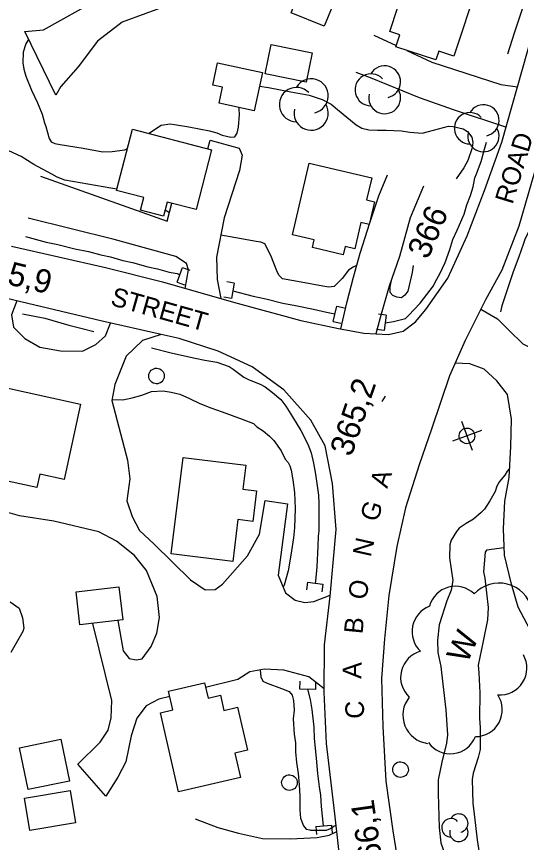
# Model space of a CAD drawing. Extents: x 287698 to 290158, y 5234163 to 5237182.
# Drawn here: x 289144.9 to 289209.7, y 5235213.3 to 5235319.3 of the extents above; entities that cross this region are included whole.
import ezdxf

# ---------------------------------------------------------------- set-up
doc = ezdxf.new("R2010")
doc.units = 0
for name, color, linetype in [('Niveau 19', 7, 'Continuous'), ('Niveau 2', 7, 'Continuous'), ('Niveau 21', 7, 'Continuous'), ('Niveau 26', 7, 'Continuous'), ('Niveau 3', 7, 'Continuous'), ('Niveau 31', 7, 'Continuous'), ('Niveau 36', 7, 'Continuous'), ('Niveau 4', 7, 'Continuous'), ('Niveau 44', 7, 'Continuous')]:
    doc.layers.add(name, color=color, linetype=linetype)

msp = doc.modelspace()

# ---------------------------------------------------------------- linework, layer by layer
at = {"layer": 'Niveau 19'}
for points in [[(289146.01, 5235317.4), (289148.4, 5235317.63), (289155.48, 5235321.6), (289160.11, 5235323.44), (289163.67, 5235324.76), (289168.6, 5235326.29), (289174.05, 5235327.16), (289180.26, 5235328.76), (289185.83, 5235330.16), (289190.21, 5235331.86), (289194.25, 5235334.05), (289197.77, 5235336.24), (289201.86, 5235338.72), (289203.84, 5235339.99)], [(289206, 5235336.43), (289203.14, 5235335.61), (289200.84, 5235333.2), (289197.88, 5235330.88), (289193.81, 5235328.2), (289186.22, 5235325.01), (289179.71, 5235323.7), (289171.46, 5235322.03), (289164.6, 5235320.8), (289158.5, 5235318.59), (289155.33, 5235316.16), (289152.88, 5235312.84), (289150.63, 5235310.35), (289150.01, 5235309.23), (289146.01, 5235317.4)], [(289190.86, 5235316.93), (289193.72, 5235315.6)], [(289195.08, 5235314.97), (289198.29, 5235313.47), (289207.15, 5235310.59), (289209.3, 5235310.31)], [(289207.81, 5235305.1), (289201.2, 5235307.29), (289196.71, 5235308.9), (289190.42, 5235311.45), (289188.59, 5235312.14)], [(289169.52, 5235302.33), (289169.82, 5235303.44), (289173.53, 5235302.4), (289173.91, 5235301.52), (289173.58, 5235299.55), (289171.62, 5235293.48), (289170.64, 5235288.41), (289170.73, 5235285.57), (289171.17, 5235283.11)], [(289186.58, 5235279.24), (289187.38, 5235282.58), (289188.22, 5235285.84), (289189.08, 5235288.96), (289190.31, 5235292.84), (289191.47, 5235296.3), (289192.61, 5235299)], [(289148.01, 5235298.84), (289164.31, 5235293.04), (289164.9, 5235295.34)], [(289197.23, 5235297.53), (289195.52, 5235293.49), (289194.14, 5235288.51), (289192.79, 5235284.69), (289191.77, 5235281.11), (289191.11, 5235278.59)], [(289204.57, 5235281.75), (289206.71, 5235280.5), (289208.23, 5235279.01), (289209.98, 5235277.28), (289212.6, 5235276.03), (289215.06, 5235275.21), (289219.56, 5235274.37), (289224.13, 5235273.77), (289227.08, 5235273.84), (289230.13, 5235274.3), (289233.79, 5235275.38), (289237.31, 5235276.79), (289242.73, 5235279.77), (289248.54, 5235282.99), (289253.56, 5235285.34), (289257.91, 5235287.41), (289264.17, 5235290.09), (289267.68, 5235292.29), (289269.48, 5235293.82)], [(289166.62, 5235284.41), (289167.05, 5235286.79), (289166.77, 5235287.63), (289165.4, 5235288.52), (289157.5, 5235290.69), (289146.45, 5235293.45)], [(289144.98, 5235282.81), (289144.29, 5235281.04), (289144.55, 5235279.43), (289146.02, 5235277.99), (289147.96, 5235276.86), (289150.59, 5235276.4), (289153.44, 5235276.38), (289155.15, 5235277.22), (289156.38, 5235278.32), (289157.02, 5235279.95)], [(289163.52, 5235278.5), (289161.11, 5235277.73), (289159.04, 5235275.7), (289157.59, 5235272.1), (289157.17, 5235270.04), (289159.19, 5235262.37), (289159.48, 5235259.98), (289159.1, 5235257.13), (289159.82, 5235255.13), (289160.73, 5235253.35), (289162.61, 5235251.57), (289167.31, 5235247.01), (289169.17, 5235245.74), (289170.44, 5235245.77), (289171.39, 5235246.45), (289174.63, 5235250.1), (289176.14, 5235252.86), (289176.9, 5235257.2), (289179.77, 5235256.75), (289178.56, 5235247.62), (289179.5, 5235245.33), (289180.74, 5235244.4), (289181.98, 5235244.08), (289183.12, 5235244.22), (289185.24, 5235245.05)], [(289232.57, 5235211.58), (289227.76, 5235218.58), (289224.07, 5235223.68), (289220.24, 5235228.03), (289217.23, 5235231.65), (289214.46, 5235235.29), (289212.4, 5235238.04), (289210.9, 5235240.6), (289209.38, 5235243.49), (289208.5, 5235246.43), (289207.63, 5235250.16), (289207.48, 5235253.53), (289207.66, 5235257.1), (289208.2, 5235260.15), (289208.45, 5235264.13), (289208.52, 5235267.65), (289208.02, 5235270.78), (289206.62, 5235272.53), (289205, 5235274.04), (289203.18, 5235274.74), (289201.27, 5235274.81)], [(289157.97, 5235241.78), (289158.65, 5235237.91), (289159.41, 5235236.89), (289160.31, 5235236.73), (289161.07, 5235236.88), (289162.24, 5235238.46), (289162.97, 5235240.14), (289163.33, 5235242.19), (289163.01, 5235244.86), (289161.63, 5235248.21), (289160.12, 5235250.12), (289157.8, 5235251.95), (289155.52, 5235253.17), (289149.72, 5235254.52), (289145.34, 5235255.23), (289142.59, 5235255.98)], [(289164.63, 5235232.04), (289163.23, 5235231.7), (289161.59, 5235230.83), (289160.39, 5235229.24), (289159.65, 5235226.97), (289158.98, 5235223.66), (289157.98, 5235221.66), (289156.41, 5235219.22), (289152.82, 5235223.36), (289155.67, 5235226.15), (289156.71, 5235227.69), (289157.12, 5235229.31), (289157.2, 5235231.51), (289154.76, 5235241.41)], [(289184.46, 5235233.02), (289182.51, 5235234.56), (289179.27, 5235235.41), (289176.78, 5235235.53), (289174.91, 5235235.19), (289173.35, 5235234.2), (289169.22, 5235233.18)], [(289167.91, 5235216.32), (289170.8, 5235215.22), (289173.47, 5235214.5), (289176.56, 5235213.8), (289180.15, 5235213.75), (289183.57, 5235213.94), (289185.09, 5235214.24), (289186.09, 5235214.7)]]:
    msp.add_lwpolyline(points, dxfattribs=at)
at = {"layer": 'Niveau 2'}
for points in [[(289146.54, 5235316.31), (289146.41, 5235316.23), (289146.15, 5235315.8), (289145.82, 5235314.74), (289145.76, 5235313.37), (289145.89, 5235312.58), (289146.14, 5235311.68), (289146.85, 5235309.85), (289147.62, 5235308.23), (289148.24, 5235306.78), (289148.53, 5235305.66), (289148.71, 5235305.18), (289149.15, 5235303.68), (289149.4, 5235303.23), (289149.85, 5235303.01), (289150.54, 5235302.89), (289153.52, 5235302.4), (289156.02, 5235301.96), (289157.22, 5235301.99), (289158.86, 5235302.19), (289159.2, 5235302.37)], [(289176.16, 5235310.39), (289177.31, 5235310.19), (289180.18, 5235309.64), (289182.52, 5235309.23), (289184.19, 5235308.67), (289185.38, 5235308.05), (289186.18, 5235307.38), (289188.57, 5235305.4), (289189.29, 5235304.99), (289190.21, 5235304.79), (289191.31, 5235304.71), (289192.43, 5235304.72), (289194.39, 5235304.64), (289195.45, 5235304.47), (289197.03, 5235304.33), (289197.86, 5235304.55), (289200.42, 5235305.24), (289201.01, 5235305.22), (289202.33, 5235304.9), (289202.88, 5235304.56), (289203.44, 5235303.81), (289203.57, 5235303.16), (289203.45, 5235302.47), (289202.91, 5235300.82), (289202.38, 5235299.9), (289201.43, 5235298.5)], [(289161.9, 5235304.32), (289163.51, 5235305.39), (289164.67, 5235305.55), (289165.23, 5235305.47), (289167.08, 5235305.15), (289169.72, 5235304.66), (289170.66, 5235304.39), (289171.36, 5235304.07), (289172.49, 5235303.81), (289172.99, 5235303.86), (289173.3, 5235304.36), (289173.47, 5235305.1), (289173.6, 5235306.74), (289173.54, 5235307.44), (289173.55, 5235307.62)], [(289157.83, 5235297.14), (289157.06, 5235297.27), (289154.12, 5235297.79), (289151.15, 5235298.33), (289150.16, 5235298.69), (289149.48, 5235299.07), (289147.18, 5235300.31), (289145.55, 5235301.33), (289143.98, 5235302.07), (289143.4, 5235302.17), (289141.82, 5235302.38)], [(289164.59, 5235294.12), (289164.04, 5235294.46)], [(289188.63, 5235287.34), (289188.2, 5235287.15), (289187.6, 5235286.75), (289186.76, 5235285.69), (289185.73, 5235284.68), (289185.04, 5235284.58), (289184.29, 5235284.71), (289181.52, 5235285.2), (289179.12, 5235285.66), (289178.65, 5235286.13), (289178.38, 5235286.66), (289177.63, 5235288.64), (289176.82, 5235290.15), (289176.33, 5235290.34), (289175.72, 5235290.44), (289173.1, 5235290.91), (289171.19, 5235291.24)], [(289195.91, 5235287.34), (289195.75, 5235286.45), (289195.19, 5235284.07), (289194.81, 5235283.54), (289194.39, 5235283.21), (289193.79, 5235283.3), (289193.3, 5235283.51), (289192.92, 5235283.9), (289192.95, 5235284.62), (289193.13, 5235285.66)], [(289157.19, 5235270.14), (289158.61, 5235270.11), (289159.79, 5235270.36), (289161.03, 5235270.72), (289162.27, 5235271.19), (289163.79, 5235271.28), (289164.81, 5235271.1), (289165.94, 5235270.82), (289167.17, 5235270.3), (289168.5, 5235269.66), (289169.9, 5235269.09), (289171.35, 5235268.57), (289173.93, 5235267.65), (289175.39, 5235267.07), (289175.81, 5235266.65), (289176.63, 5235266.12), (289177.45, 5235265.46), (289178.01, 5235264.88), (289178.92, 5235263.58), (289179.44, 5235262.51), (289179.82, 5235262.08), (289180.06, 5235261.63), (289180.21, 5235261.1), (289180.44, 5235259.86), (289180.64, 5235258.22), (289180.74, 5235256.15), (289180.65, 5235253.67), (289180.5, 5235252.38), (289180.17, 5235250.18), (289179.82, 5235248.17), (289179.33, 5235246.31), (289179.19, 5235246.07)], [(289208.27, 5235261.29), (289207.98, 5235260.97), (289207.67, 5235260.46), (289206.98, 5235259.62), (289206.64, 5235259.01), (289206.41, 5235258.36), (289205.75, 5235257.16), (289205.05, 5235256.06), (289204.63, 5235255.63), (289203.65, 5235254.81), (289202.68, 5235254.25), (289201.78, 5235253.65), (289201.46, 5235253.22), (289200.75, 5235252.09), (289200.59, 5235251.51), (289200.57, 5235249.81)], [(289207.59, 5235251.12), (289205.29, 5235250.82), (289205.14, 5235250.55), (289204.92, 5235248.01), (289205.1, 5235247.21), (289205.51, 5235243.45), (289205.44, 5235241.87), (289204.87, 5235239.14), (289204.26, 5235236.07), (289204.31, 5235235.06), (289204.44, 5235232.49), (289204.4, 5235229.23), (289204.5, 5235228), (289204.48, 5235225.24), (289204.25, 5235224.18), (289203.58, 5235222.2), (289203.48, 5235221.38), (289203.57, 5235218.33), (289203.71, 5235216.91), (289204.12, 5235213.63), (289204.62, 5235210.31)], [(289200.57, 5235249.81), (289200.97, 5235246.93), (289200.76, 5235245.67), (289200.2, 5235244.32), (289199.23, 5235241.21), (289199.01, 5235239.26), (289199.08, 5235237.68), (289199.45, 5235235.89), (289199.72, 5235233.63), (289200.08, 5235230.3), (289200.3, 5235227.1), (289200.19, 5235226.02), (289199.57, 5235223.61), (289199.1, 5235221.34), (289199.09, 5235219.56), (289199.25, 5235215.2), (289199.46, 5235213.25), (289199.95, 5235211.79), (289201.11, 5235208.93), (289201.86, 5235207.41), (289203.6, 5235202.92), (289204.31, 5235200.46), (289204.35, 5235200.3)], [(289144.15, 5235244.19), (289145.28, 5235243.37), (289145.73, 5235242.14), (289145.9, 5235240.82), (289145.74, 5235240.36), (289144.23, 5235237.67)], [(289176.24, 5235235.43), (289176.32, 5235234.55), (289176.57, 5235234), (289177.16, 5235233.75), (289178.98, 5235233.05), (289179.97, 5235232.69), (289180.33, 5235232.2), (289180.52, 5235231.52), (289180.62, 5235230.26), (289180.49, 5235229.18), (289180.61, 5235227.21), (289180.76, 5235226.09), (289180.79, 5235224.91), (289180.92, 5235223.54), (289181.12, 5235222.13), (289181.25, 5235220.68), (289181.32, 5235219.25), (289181.33, 5235217.44), (289181.43, 5235216.41), (289181.8, 5235215.43), (289182.14, 5235215), (289182.64, 5235214.89), (289182.72, 5235214.88)], [(289182.72, 5235214.88), (289184.75, 5235214.85), (289185.28, 5235215.08), (289185.7, 5235215.39), (289186, 5235215.51)]]:
    msp.add_lwpolyline(points, dxfattribs=at)
at = {"layer": 'Niveau 21'}
for points in [[(289144.32, 5235289.83), (289156.39, 5235287.08), (289163.7, 5235285.24), (289172.81, 5235282.64), (289181.47, 5235280.28), (289186.29, 5235279.29), (289189.57, 5235278.69), (289192.73, 5235278.48), (289194.61, 5235278.94), (289196.2, 5235280.12), (289197.52, 5235281.71), (289200.34, 5235285.72), (289202.81, 5235291.18), (289205.07, 5235296.98), (289207.26, 5235303.19), (289210.59, 5235314.83), (289214.72, 5235329.25), (289218.08, 5235342.45), (289220.96, 5235352.33)], [(289226.38, 5235348.16), (289223.99, 5235339.58), (289221, 5235330.32), (289217.82, 5235320.23), (289214.91, 5235310.67), (289211.96, 5235300.96), (289209.46, 5235292.42), (289207.26, 5235286.74), (289205.17, 5235282.94), (289202.55, 5235277.74), (289200.56, 5235273.18), (289198.27, 5235266.47), (289196.66, 5235261.76), (289194.9, 5235256.26), (289193.78, 5235251.28), (289192.77, 5235244.98), (289192.22, 5235239.43), (289191.81, 5235234.33), (289191.98, 5235228.18), (289192.39, 5235221.16), (289193.28, 5235214.79), (289194.63, 5235206.23)], [(289186.64, 5235209.72), (289185.84, 5235216.95), (289184.74, 5235226), (289184.46, 5235232.59), (289184.49, 5235238.65), (289185.23, 5235244.92), (289186.01, 5235253.46), (289185.52, 5235259.35), (289184.57, 5235264.19), (289182.73, 5235267.5), (289179.3, 5235271.41), (289175.23, 5235274.36), (289170.85, 5235276.38), (289165.82, 5235277.99), (289163.52, 5235278.5), (289155.93, 5235280.19), (289139.35, 5235284.16)]]:
    msp.add_lwpolyline(points, dxfattribs=at)
at = {"layer": 'Niveau 26'}
for p, q in [((289165.59, 5235285.2), (289166.28, 5235287.1)), ((289166.28, 5235287.1), (289167.22, 5235286.76)), ((289165.59, 5235285.2), (289166.53, 5235284.86)), ((289172.92, 5235285.09), (289171.94, 5235285.27)), ((289172.92, 5235285.09), (289172.56, 5235283.11)), ((289172.56, 5235283.11), (289171.57, 5235283.29)), ((289185.61, 5235280.18), (289186.08, 5235282.14)), ((289186.08, 5235282.14), (289187.05, 5235281.91)), ((289192.43, 5235281), (289191.44, 5235281.13)), ((289192.43, 5235281), (289192.17, 5235279)), ((289185.61, 5235280.18), (289186.58, 5235279.94)), ((289192.17, 5235279), (289191.18, 5235279.13)), ((289182.3, 5235246.7), (289182.17, 5235245.7)), ((289182.3, 5235246.7), (289184.3, 5235246.44)), ((289184.3, 5235246.44), (289184.18, 5235245.45)), ((289181.35, 5235232.99), (289181.38, 5235233.99)), ((289183.37, 5235232.93), (289183.4, 5235233.93)), ((289183.37, 5235232.93), (289181.35, 5235232.99)), ((289183.38, 5235215.33), (289185.4, 5235215.51)), ((289183.38, 5235215.33), (289183.48, 5235214.33)), ((289185.4, 5235215.51), (289185.49, 5235214.52))]:
    msp.add_line(p, q, dxfattribs=at)
at = {"layer": 'Niveau 3'}
msp.add_line((289191.91, 5235269.91), (289192.35, 5235270.57), dxfattribs=at)
at = {"layer": 'Niveau 31'}
for points in [[(289204.14, 5235323.41), (289201.12, 5235314.23), (289199.17, 5235314.88), (289198.8, 5235313.74), (289193.67, 5235315.43), (289194.18, 5235316.97), (289192.88, 5235317.4), (289195.9, 5235326.57), (289198.9, 5235325.58), (289199.37, 5235327.02), (289202.89, 5235325.86), (289202.29, 5235324.01)], [(289184.48, 5235318.09), (289180.2, 5235319.81), (289181.49, 5235323.02), (289185.77, 5235321.3)], [(289177.65, 5235315.74), (289182.92, 5235314.67), (289182.15, 5235310.88), (289176.88, 5235311.95)], [(289176.54, 5235312.13), (289175.46, 5235307.2), (289170.97, 5235308.18), (289171.41, 5235310.23), (289170.14, 5235310.51), (289170.76, 5235313.38)], [(289159.85, 5235304.86), (289170.01, 5235302.2), (289168, 5235294.53), (289164.31, 5235295.49), (289163.84, 5235293.67), (289160.86, 5235294.45), (289161.28, 5235296.08), (289157.79, 5235296.99)], [(289180.38, 5235291.29), (289182.53, 5235300.49), (289190.57, 5235298.61), (289189.91, 5235295.77), (289190.92, 5235295.53), (289190.24, 5235292.62), (289189.19, 5235292.86), (289188.4, 5235289.5), (289187.16, 5235289.79), (289186.92, 5235288.73), (289182.95, 5235289.66), (289183.18, 5235290.63)], [(289142.48, 5235271.9), (289153.17, 5235269.54), (289151.05, 5235259.9), (289147.93, 5235260.59), (289147.54, 5235258.84), (289142.15, 5235260.02), (289142.53, 5235261.76), (289140.35, 5235262.23)], [(289164.82, 5235250.33), (289166.33, 5235262.7), (289174.39, 5235261.71), (289174.02, 5235258.66), (289175.79, 5235258.45), (289175.3, 5235254.51), (289173.37, 5235254.75), (289172.71, 5235249.36)], [(289158.59, 5235241.85), (289153.08, 5235241.22), (289152.59, 5235245.46), (289158.1, 5235246.09)], [(289165.77, 5235219.79), (289163.42, 5235229.95), (289165.02, 5235230.32), (289164.47, 5235232.73), (289169.08, 5235233.79), (289169.54, 5235231.83), (289171.13, 5235232.2), (289171.59, 5235230.24), (289173.34, 5235230.65), (289174.62, 5235225.13), (289172.99, 5235224.76), (289173.71, 5235221.62)], [(289151.75, 5235221.16), (289146.45, 5235220.07), (289145.34, 5235225.44), (289150.64, 5235226.53)], [(289152.54, 5235215.82), (289146.66, 5235214.81), (289145.95, 5235218.97), (289151.83, 5235219.98)]]:
    msp.add_lwpolyline(points, close=True, dxfattribs=at)
at = {"layer": 'Niveau 36'}
for p, q in [((289203.49, 5235263.6), (289202.12, 5235267.35)), ((289204.68, 5235266.16), (289200.93, 5235264.79))]:
    msp.add_line(p, q, dxfattribs=at)
for centre, major_axis in [((289162.92, 5235273.17), (0.908, -0.42)), ((289202.8, 5235265.48), (-0.907, 0.42)), ((289194.27, 5235222.64), (0.908, -0.42)), ((289180, 5235220.97), (0.908, -0.42))]:
    msp.add_ellipse(centre, major_axis=major_axis, ratio=0.999982, dxfattribs=at)
at = {"layer": 'Niveau 4'}
for points in [[(289208.06, 5235314.52), (289208.92, 5235317.21), (289209.76, 5235319.8), (289210.51, 5235321.99), (289210.82, 5235323.25), (289211.25, 5235324.76), (289211.95, 5235327.16), (289212.37, 5235328.36), (289212.66, 5235329.53), (289213.14, 5235331.13), (289213.58, 5235332.8), (289214.25, 5235335.36), (289214.75, 5235337.39), (289215, 5235337.77)], [(289192.3, 5235280.01), (289193.35, 5235280.17), (289194.92, 5235280.56), (289195.31, 5235280.94), (289196.81, 5235282.54), (289198.5, 5235284.73), (289198.74, 5235285.29), (289199.3, 5235286.29), (289199.99, 5235287.75), (289200.58, 5235289.41), (289200.97, 5235290.71), (289201.53, 5235291.89), (289202.42, 5235293.94), (289202.79, 5235295.16), (289203.27, 5235296.33), (289203.59, 5235297.47), (289203.79, 5235298.62), (289204.02, 5235299.12), (289204.61, 5235300.71), (289205.05, 5235302.29), (289205.31, 5235303.18)], [(289213.27, 5235299.91), (289212.53, 5235297.18), (289212.15, 5235296.17), (289211.63, 5235294.63), (289211.19, 5235293.06), (289210.74, 5235291.78), (289210.23, 5235290.7), (289210.06, 5235290.2), (289209.47, 5235288.49), (289208.74, 5235286.53), (289208.14, 5235284.73), (289207.26, 5235282.16), (289207.09, 5235281.42)], [(289146.08, 5235291.06), (289148.74, 5235290.35), (289150.27, 5235290.04), (289152.45, 5235289.51), (289154.18, 5235289.17), (289155.76, 5235288.73), (289157, 5235288.47), (289158.62, 5235287.98), (289159.85, 5235287.72), (289161.83, 5235287.17), (289163.04, 5235286.94), (289164.55, 5235286.51), (289165.57, 5235286.31), (289165.93, 5235286.14)], [(289172.74, 5235284.11), (289175.36, 5235283.42), (289176.96, 5235283.06), (289179.14, 5235282.53), (289180.79, 5235282.22), (289183.07, 5235281.76), (289184.78, 5235281.36), (289185.84, 5235281.15)], [(289145.73, 5235281.17), (289148.59, 5235280.59), (289149.6, 5235280.31), (289151.66, 5235279.68), (289153.55, 5235279.21), (289154.87, 5235278.87)], [(289162.28, 5235276.77), (289165, 5235276.11), (289167.89, 5235275.44), (289169.15, 5235275.22), (289170.69, 5235274.94), (289172.25, 5235274.38), (289172.76, 5235274.03), (289174.13, 5235273.02), (289174.74, 5235272.73), (289176.34, 5235272.08), (289176.87, 5235271.78), (289177.84, 5235271.04), (289178.9, 5235270.15), (289179.54, 5235269.28), (289180.41, 5235267.91), (289181.47, 5235266.18), (289182.35, 5235264.4), (289182.77, 5235263.29), (289183.1, 5235261.97), (289183.34, 5235260.55), (289183.74, 5235257.88), (289183.79, 5235256.79), (289183.76, 5235255.66), (289183.77, 5235253.3), (289183.67, 5235252.61), (289183.65, 5235251.34), (289183.5, 5235248.66), (289183.34, 5235246.82), (289183.29, 5235246.57)], [(289184.38, 5235215.42), (289184.11, 5235217.91), (289184.04, 5235219.38), (289183.85, 5235220.45), (289183.65, 5235222.13), (289183.47, 5235224.09), (289183.23, 5235226.65), (289183.16, 5235228.07), (289182.92, 5235230.38), (289182.69, 5235231.64), (289182.37, 5235232.96)]]:
    msp.add_lwpolyline(points, dxfattribs=at)
at = {"layer": 'Niveau 44'}
for centre, radius, start, end in [((289192.23, 5235310.94), 2.05, 282.2692, 149.7263), ((289190.47, 5235309.91), 2.05, 44.1154, 269.804), ((289182.79, 5235309.12), 2.2, 282.2692, 149.7263), ((289180.9, 5235308.02), 2.2, 44.1154, 269.804), ((289192.23, 5235308.89), 2.05, 166.9369, 29.6212), ((289182.79, 5235306.92), 2.2, 166.9369, 29.6212), ((289204.91, 5235305.98), 2.01, 282.2692, 149.7263), ((289203.19, 5235304.97), 2.01, 44.1154, 269.804), ((289204.91, 5235303.97), 2.01, 166.9369, 29.6212), ((289203.89, 5235230.33), 3.45, 269.7998, 33.5349), ((289200.74, 5235215.18), 1.18, 44.1154, 269.804), ((289201.76, 5235215.77), 1.18, 282.2692, 149.7263), ((289201.76, 5235214.59), 1.18, 166.9369, 29.6212)]:
    msp.add_arc(centre, radius, start, end, dxfattribs=at)
for centre, major_axis, ratio, start_param, end_param in [((289201.33, 5235242.72), (-3.3, -1.03), 0.999939, 3.638181, 5.718223), ((289206.93, 5235242.23), (1.04, 4.23), 0.999831, 5.218071, 7.34518), ((289199.2, 5235240.37), (-0.86, -3.35), 0.999985, 3.751361, 5.788559), ((289197.75, 5235234.48), (-3.37, 0.83), 0.999735, 5.217356, 7.34839), ((289207.03, 5235235.69), (3.22, -1.27), 0.999932, 5.015036, 7.169533), ((289198.2, 5235229.62), (-3.38, -1.34), 0.999956, 5.218248, 7.349336), ((289200.65, 5235228.12), (3.43, 0.44), 0.99994, 3.635678, 5.7891)]:
    msp.add_ellipse(centre, major_axis=major_axis, ratio=ratio, start_param=start_param, end_param=end_param, dxfattribs=at)

# ---------------------------------------------------------------- texts
at = {"layer": 'Niveau 2'}
msp.add_text('366', height=3, rotation=66.2694, dxfattribs=at).set_placement((289197.78, 5235288.02))
at = {"layer": 'Niveau 21'}
for s, rotation, p in [('ROAD', 72.8797, (289208.64, 5235295.11)), ('STREET', 344.2732, (289156.89, 5235282.31)), ('A', 72.2553, (289192.56, 5235258.66)), ('G', 72.2553, (289191.29, 5235254.32)), ('N', 77.3251, (289190.43, 5235249.83)), ('O', 80.892, (289189.87, 5235244.36)), ('B', 84.3405, (289189.38, 5235239.98)), ('A', 88.8719, (289189.22, 5235234.29)), ('C', 91.5834, (289189.61, 5235229.2))]:
    msp.add_text(s, height=2.4, rotation=rotation, dxfattribs=at).set_placement(p)
at = {"layer": 'Niveau 3'}
for s, rotation, p in [('365,9', 346.3397, (289139.3, 5235286.03)), ('365,2', 71.3347, (289187.96, 5235262.7)), ('366,1', 97.9966, (289192.2, 5235208.99))]:
    msp.add_text(s, height=3, rotation=rotation, dxfattribs=at).set_placement(p)
at = {"layer": 'Niveau 44'}
msp.add_text('W', height=3, rotation=66.1217, dxfattribs=at).set_placement((289202.82, 5235236.14))

doc.saveas('drawing.dxf')
